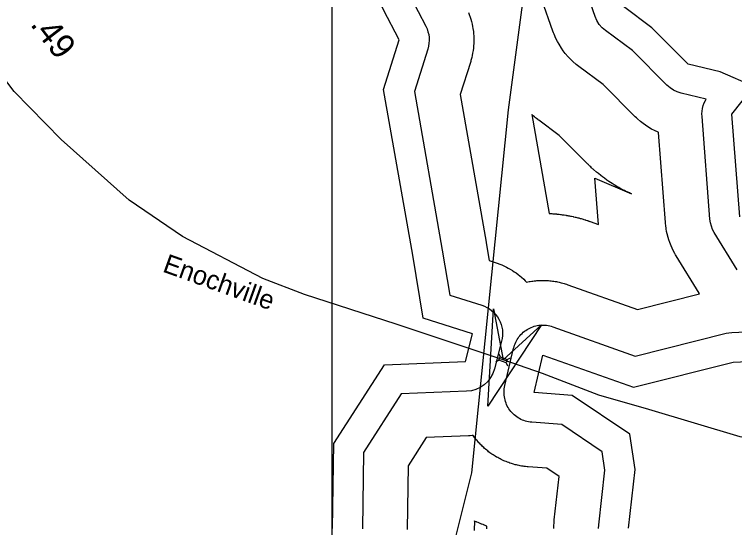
# Model space of a CAD drawing. Extents: x 1473865 to 1648260, y 639067 to 773536.
# Drawn here: x 1509749 to 1511554, y 649038 to 650324 of the extents above; entities that cross this region are included whole.
import ezdxf

# ---------------------------------------------------------------- set-up
doc = ezdxf.new("R2010")
doc.units = 0
for name, color, linetype in [('Exist Boundary Political City Limit New', 7, 'Continuous'), ('Exist Hydrographic Buffer Line', 7, 'Continuous'), ('Exist Hydrographic Lake Shore', 7, 'Continuous'), ('Exist Road Secondary Mileage Hundredths English Label', 7, 'Continuous'), ('Exist Road Secondary Structure Standard Bridge Attributed CELL', 7, 'Continuous'), ('Exist Road Secondary Structure Standard Bridge CELL', 7, 'Continuous'), ('Exist Road Secondary Type 51 Attributed', 7, 'Continuous'), ('Exist Road Secondary Type 51 Label', 7, 'Continuous'), ('Map Preparation Boundary City Limit Buffer Line', 7, 'Continuous'), ('Map Preparation Inset Cut Line', 7, 'Continuous')]:
    doc.layers.add(name, color=color, linetype=linetype)

msp = doc.modelspace()

# ---------------------------------------------------------------- linework, layer by layer
at = {"layer": 'Exist Boundary Political City Limit New'}
msp.add_lwpolyline([(1512416.1, 655935.4), (1512254.9, 655868.1), (1512067.4, 655814.4), (1511833.6, 655725.6), (1511622, 655616.6), (1511542.9, 655571.8), (1511565.9, 655340.8), (1511496.4, 655184.2), (1511288.6, 654787.8), (1511288.6, 653975.9), (1511288.6, 653390.8), (1511316.4, 652455.2), (1511257.1, 651685.1), (1511184.6, 651365), (1511072.5, 650724.8), (1510986.6, 650084.6), (1510894.9, 649175.1), (1510802.6, 648803.8)], dxfattribs=at)
at = {"layer": 'Exist Hydrographic Buffer Line'}
for points in [[(1511560.9, 649683.7), (1511503.6, 649777.2), (1511499.5, 649785), (1511496.2, 649793.3), (1511494, 649801.8), (1511492.8, 649810.6), (1511472.9, 650067.7), (1511472.7, 650074.7), (1511473.1, 650081.7), (1511474.2, 650088.5), (1511475.9, 650095.3), (1511478.3, 650101.9), (1511481.2, 650108.2), (1511483.1, 650111.5), (1511420.3, 650126.6), (1511410.5, 650129.7), (1511401.2, 650134.1), (1511392.6, 650139.7), (1511384.8, 650146.5), (1511298.2, 650233.1), (1511231, 650283.2), (1511222.6, 650290.5), (1511215.3, 650299), (1511209.4, 650308.4), (1511205, 650318.6), (1511149.8, 650476.8)], [(1510887.7, 650328.9), (1510889.6, 650323.8), (1510892, 650316.8), (1510893.6, 650311.6), (1510895, 650306.3), (1510896.7, 650299.1), (1510897.8, 650293.8), (1510898.7, 650288.4), (1510899.7, 650281.1), (1510900.3, 650275.6), (1510900.6, 650270.2), (1510900.9, 650262.8), (1510900.9, 650257.3), (1510900.7, 650251.9), (1510900.3, 650244.5), (1510899.8, 650239.1), (1510899, 650233.6), (1510897.9, 650226.4), (1510896.9, 650221), (1510895.6, 650215.7), (1510893.7, 650208.6), (1510893, 650205.9), (1510892.2, 650203.3), (1510866.8, 650123.3), (1510932, 649752.8), (1510932, 649752.7), (1510932, 649752.6), (1510932, 649752.3), (1510932.1, 649752.1), (1510932.1, 649751.9), (1510932.2, 649751.6), (1510932.2, 649751.5), (1510932.2, 649751.4), (1510939.7, 649706.8), (1510954.5, 649702.1), (1510957, 649701.2), (1510959.5, 649700.4), (1510966.2, 649697.9), (1510971.1, 649695.9), (1510975.9, 649693.7), (1510982.4, 649690.6), (1510987.1, 649688.2), (1510991.7, 649685.6), (1510997.8, 649681.9), (1511002.3, 649679), (1511006.6, 649675.9), (1511012.3, 649671.7), (1511016.5, 649668.4), (1511020.5, 649665), (1511025.8, 649660.2), (1511029.7, 649656.5), (1511033.2, 649652.9), (1511036.5, 649653.6), (1511039.3, 649654.2), (1511042.2, 649654.7), (1511046.1, 649655.3), (1511049.1, 649655.7), (1511052, 649656.1), (1511055.9, 649656.5), (1511058.8, 649656.8), (1511061.8, 649657), (1511065.7, 649657.2), (1511068.6, 649657.3), (1511071.6, 649657.3), (1511075.5, 649657.3), (1511078.5, 649657.3), (1511081.4, 649657.2), (1511085.4, 649657), (1511088.3, 649656.8), (1511091.2, 649656.5), (1511095.1, 649656.1), (1511098.1, 649655.7), (1511101, 649655.3), (1511104.9, 649654.7), (1511107.8, 649654.2), (1511110.7, 649653.6), (1511114.5, 649652.8), (1511117.4, 649652.2), (1511120.2, 649651.4), (1511124, 649650.4), (1511126.9, 649649.6), (1511129.7, 649648.7), (1511133.4, 649647.5), (1511134.8, 649647), (1511136.2, 649646.6), (1511310.8, 649584.6), (1511466.5, 649623.5), (1511465.4, 649625.2), (1511408.1, 649718.7), (1511406.4, 649721.5), (1511404.8, 649724.4), (1511400.7, 649732.2), (1511397.7, 649738.2), (1511395.1, 649744.3), (1511391.9, 649752.5), (1511389.7, 649758.7), (1511387.8, 649765.1), (1511385.6, 649773.6), (1511384.1, 649780.1), (1511383, 649786.6), (1511381.8, 649795.4), (1511381.4, 649798.7), (1511381.1, 649802), (1511363.6, 650028), (1511362.6, 650028.4), (1511353.3, 650032.8), (1511346.5, 650036.4), (1511339.9, 650040.3), (1511331.3, 650046), (1511325, 650050.4), (1511319, 650055.3), (1511311.3, 650062), (1511308.4, 650064.6), (1511305.6, 650067.3), (1511224.8, 650148.1), (1511164.1, 650193.4), (1511160.8, 650195.9), (1511157.6, 650198.6), (1511149.2, 650205.9), (1511143.1, 650211.6), (1511137.4, 650217.7), (1511130.2, 650226.2), (1511125, 650232.7), (1511120.3, 650239.6), (1511114.4, 650249.1), (1511110.3, 650256.3), (1511106.7, 650263.8), (1511102.2, 650274), (1511100.6, 650277.9), (1511099.2, 650281.8), (1511044.1, 650439.9)], [(1510742.1, 650368.8), (1510780.6, 650294.2), (1510783.6, 650287.5), (1510786, 650280.6), (1510787.7, 650273.4), (1510788.7, 650266.2), (1510788.9, 650258.8), (1510788.5, 650251.5), (1510787.3, 650244.2), (1510785.4, 650237.1), (1510751.8, 650131), (1510821.6, 649733.4), (1510821.7, 649733.1), (1510821.7, 649732.8), (1510840.6, 649620.7), (1510920.6, 649595.3), (1510927.3, 649592.8), (1510933.7, 649589.8), (1510939.8, 649586.1), (1510945.5, 649581.8), (1510950.8, 649577.1), (1510955.6, 649571.8), (1510959.9, 649566.1), (1510963.6, 649560.1), (1510966.7, 649553.7), (1510969.3, 649547), (1510971.1, 649540.2), (1510972.4, 649533.1), (1510972.9, 649526), (1510972.8, 649518.9), (1510972, 649511.9), (1510970.5, 649504.9), (1510952.4, 649435.5), (1510948.5, 649424.2), (1510942.8, 649413.7), (1510935.6, 649404.3), (1510926.9, 649396), (1510917, 649389.3), (1510906.2, 649384.2), (1510894.8, 649380.9), (1510882.9, 649379.5), (1510718.7, 649372.8), (1510624.5, 649226.3), (1510621.9, 649034.7)], [(1511213.4, 649035.9), (1511213.9, 649044.8), (1511229.5, 649181.7), (1511222.7, 649227.9), (1511121.8, 649295.9), (1511045.9, 649301.7), (1511041.9, 649302.1), (1511037.9, 649302.7), (1511034, 649303.6), (1511030.1, 649304.7), (1511026.2, 649305.9), (1511022.5, 649307.4), (1511018.8, 649309.1), (1511015.2, 649310.9), (1511011.7, 649313), (1511008.4, 649315.2), (1511005.1, 649317.7), (1511002, 649320.2), (1510999.1, 649323), (1510996.3, 649325.9), (1510993.7, 649329), (1510991.2, 649332.2), (1510988.9, 649335.5), (1510986.8, 649338.9), (1510984.8, 649342.5), (1510983.1, 649346.1), (1510981.6, 649349.9), (1510980.2, 649353.7), (1510979.1, 649357.6), (1510978.2, 649361.5), (1510977.5, 649365.5), (1510977, 649369.5), (1510976.7, 649373.5), (1510976.7, 649377.5), (1510976.9, 649381.6), (1510977.2, 649385.6), (1510977.8, 649389.6), (1510978.7, 649393.6), (1511000.6, 649487.4), (1511001.6, 649491.2), (1511002.8, 649495), (1511004.2, 649498.7), (1511005.8, 649502.3), (1511007.6, 649505.8), (1511009.5, 649509.2), (1511011.7, 649512.6), (1511014, 649515.8), (1511016.4, 649518.8), (1511019, 649521.8), (1511021.8, 649524.6), (1511024.7, 649527.2), (1511027.8, 649529.7), (1511031, 649532), (1511034.3, 649534.2), (1511037.7, 649536.2), (1511041.2, 649538), (1511044.8, 649539.6), (1511048.5, 649541), (1511052.2, 649542.2), (1511056, 649543.3), (1511059.9, 649544.1), (1511063.8, 649544.7), (1511067.7, 649545.1), (1511071.6, 649545.3), (1511075.6, 649545.3), (1511079.5, 649545.1), (1511083.4, 649544.7), (1511087.3, 649544.1), (1511091.2, 649543.3), (1511095, 649542.2), (1511098.7, 649541), (1511305.2, 649467.7), (1511533.1, 649524.7), (1511540.4, 649526.2), (1511547.9, 649526.9), (1512004.2, 649548.1)], [(1511101.4, 649035.3), (1511101.6, 649041.9), (1511102.1, 649050.8), (1511102.3, 649054.1), (1511102.6, 649057.4), (1511114.9, 649165.5), (1511083.7, 649186.5), (1511037.3, 649190), (1511035.8, 649190.2), (1511034.3, 649190.3), (1511030.3, 649190.7), (1511027.3, 649191.1), (1511024.3, 649191.5), (1511020.3, 649192.1), (1511017.4, 649192.6), (1511014.4, 649193.2), (1511010.5, 649194.1), (1511007.5, 649194.8), (1511004.6, 649195.5), (1511000.7, 649196.6), (1510997.8, 649197.4), (1510994.9, 649198.3), (1510991.1, 649199.6), (1510988.2, 649200.6), (1510985.4, 649201.6), (1510981.7, 649203.1), (1510978.9, 649204.2), (1510976.1, 649205.4), (1510972.4, 649207.1), (1510969.7, 649208.4), (1510967, 649209.8), (1510963.4, 649211.6), (1510960.8, 649213.1), (1510958.1, 649214.6), (1510954.7, 649216.6), (1510952.1, 649218.2), (1510949.6, 649219.8), (1510946.2, 649222.1), (1510943.7, 649223.8), (1510941.3, 649225.6), (1510938, 649228), (1510935.7, 649229.8), (1510933.3, 649231.7), (1510930.2, 649234.3), (1510927.9, 649236.3), (1510925.7, 649238.3), (1510922.7, 649241.1), (1510920.6, 649243.2), (1510918.4, 649245.3), (1510915.6, 649248.2), (1510913.6, 649250.4), (1510911.6, 649252.7), (1510908.9, 649255.7), (1510907, 649258), (1510905.1, 649260.4), (1510902.6, 649263.6), (1510900.8, 649266), (1510899.1, 649268.4), (1510898.9, 649268.6), (1510896.4, 649268.3), (1510891.9, 649267.9), (1510887.5, 649267.6), (1510781.5, 649263.3), (1510736.1, 649192.6), (1510733.8, 649033.1)], [(1510933.4, 649034.4), (1510933.5, 649039.4), (1510933.5, 649041.7), (1510933.4, 649041.8), (1510931.2, 649042.5), (1510929.1, 649043.3), (1510926.3, 649044.4), (1510925.2, 649044.8), (1510924.2, 649045.2), (1510920.4, 649046.7), (1510919.4, 649047.1), (1510918.3, 649047.5), (1510915.5, 649048.6), (1510913.4, 649049.5), (1510911.4, 649050.4), (1510908.6, 649051.6), (1510907.6, 649052.1), (1510906.5, 649052.5), (1510902.8, 649054.2), (1510902.2, 649054.5), (1510901.8, 649030.8)]]:
    msp.add_lwpolyline(points, dxfattribs=at)
msp.add_lwpolyline([(1511213, 649797.6), (1511204, 649913.9), (1511296, 649874.2), (1511293.3, 649875.4), (1511290.7, 649876.6), (1511281.4, 649881), (1511278.8, 649882.2), (1511276.2, 649883.5), (1511269.4, 649887.1), (1511264.3, 649889.8), (1511259.3, 649892.7), (1511252.8, 649896.7), (1511250.3, 649898.2), (1511247.9, 649899.8), (1511239.3, 649905.4), (1511236.9, 649907), (1511234.5, 649908.6), (1511228.2, 649913.1), (1511223.6, 649916.5), (1511219, 649920), (1511213.1, 649924.9), (1511210.8, 649926.7), (1511208.7, 649928.6), (1511200.9, 649935.4), (1511199.8, 649936.3), (1511198.7, 649937.3), (1511195.9, 649939.8), (1511193.8, 649941.8), (1511191.7, 649943.8), (1511188.9, 649946.4), (1511187.9, 649947.5), (1511186.8, 649948.5), (1511114.6, 650020.7), (1511063.7, 650058.6), (1511062.4, 650059.6), (1511061.2, 650060.5), (1511057.9, 650063.1), (1511055.5, 650065), (1511053, 650067), (1511049.8, 650069.7), (1511048.7, 650070.7), (1511047.5, 650071.7), (1511046.3, 650072.7), (1511089.8, 649825), (1511090.2, 649824.9), (1511094.1, 649824.7), (1511095.2, 649824.7), (1511096.3, 649824.6), (1511099.2, 649824.4), (1511101.4, 649824.3), (1511103.6, 649824.1), (1511106.6, 649823.8), (1511107.7, 649823.7), (1511108.8, 649823.6), (1511112.7, 649823.2), (1511113.8, 649823.1), (1511114.9, 649822.9), (1511117.8, 649822.6), (1511120, 649822.3), (1511122.2, 649822), (1511125.1, 649821.6), (1511126.2, 649821.4), (1511127.3, 649821.3), (1511131.2, 649820.6), (1511132.3, 649820.5), (1511133.4, 649820.3), (1511136.3, 649819.8), (1511138.4, 649819.4), (1511140.6, 649819), (1511143.5, 649818.4), (1511144.6, 649818.2), (1511145.7, 649817.9), (1511149.5, 649817.1), (1511150.6, 649816.9), (1511151.7, 649816.7), (1511154.5, 649816), (1511156.7, 649815.5), (1511158.8, 649815), (1511161.7, 649814.2), (1511162.8, 649814), (1511163.8, 649813.7), (1511167.6, 649812.7), (1511168.7, 649812.4), (1511169.8, 649812.1), (1511172.6, 649811.3), (1511174.7, 649810.7), (1511176.8, 649810), (1511179.6, 649809.1), (1511180.7, 649808.8), (1511181.7, 649808.5), (1511185.5, 649807.2), (1511186, 649807.1), (1511186.5, 649806.9), (1511187.9, 649806.4), (1511189, 649806.1), (1511190, 649805.7), (1511191.4, 649805.2), (1511191.9, 649805.1), (1511192.5, 649804.9)], close=True, dxfattribs=at)
at = {"layer": 'Exist Hydrographic Lake Shore'}
for points in [[(1510546.9, 649035.7), (1510549.8, 649248.8), (1510676.7, 649446.1), (1510879.8, 649454.4), (1510897.9, 649523.8), (1510774.3, 649563), (1510747.8, 649720.4), (1510674.7, 650136.1), (1510713.9, 650259.8), (1510674.8, 650335.7), (1510626.8, 650438.5), (1510569.8, 650488.8), (1510587.7, 650590.2), (1510689.8, 650633.8), (1510732, 650667), (1510740.8, 650734.8), (1510766.7, 650809.8), (1510753.7, 651010.3), (1510616.7, 651305.2), (1510519.8, 651458.2), (1510248.8, 651729.5)], [(1511567.6, 649816.4), (1511547.7, 650073.5), (1511602.8, 650143.4), (1511518.3, 650180.1), (1511437.9, 650199.5), (1511347.4, 650290), (1511275.8, 650343.3), (1511220.7, 650501.5), (1511247.8, 650591.6), (1511281, 650664), (1511341.3, 650664), (1511395.6, 650706.2), (1511380.6, 650736.4), (1511329.3, 650763.6), (1511290.5, 650773.6), (1511375, 650931.8), (1511356.4, 651080.3), (1511367.6, 651156.1), (1511437.5, 651259.1), (1511441, 651433.5), (1511573.3, 651577)], [(1511288.4, 649036.3), (1511305.1, 649183), (1511292.1, 649271.6), (1511147.2, 649369.1), (1511051.7, 649376.5), (1511073.6, 649470.3), (1511301.5, 649389.4), (1511551.3, 649452), (1512183.4, 649481.4)]]:
    msp.add_lwpolyline(points, dxfattribs=at)
at = {"layer": 'Exist Road Secondary Structure Standard Bridge Attributed CELL'}
msp.add_lwpolyline([(1511070.1, 649546), (1510935.8, 649342.4), (1510950.3, 649585.8), (1510974.3, 649458.1)], close=True, dxfattribs=at)
at = {"layer": 'Exist Road Secondary Structure Standard Bridge CELL'}
for p, q in [((1510963.2, 649473.4), (1510966.9, 649465.6)), ((1510984.6, 649459.2), (1510992.4, 649462.9)), ((1510956.1, 649453.6), (1510963.9, 649457.3)), ((1510981.7, 649451.1), (1510985.4, 649443.3))]:
    msp.add_line(p, q, dxfattribs=at)
msp.add_lwpolyline([(1510966.9, 649465.6), (1510984.6, 649459.2), (1510981.7, 649450.9), (1510963.9, 649457.3)], close=True, dxfattribs=at)
at = {"layer": 'Exist Road Secondary Type 51 Attributed'}
for points in [[(1510974.3, 649458.1), (1510706, 649547.5), (1510476.6, 649621.9), (1510372.4, 649661.8), (1510170.8, 649767), (1510037.4, 649858.5), (1509866.7, 650010.4), (1509748.5, 650130.4), (1509609.7, 650312.2), (1509458.8, 650518.6), (1509362.3, 650669.1), (1509246.6, 650834.9), (1509170.9, 650961.6), (1509143.5, 650999.1), (1509075.3, 651097.1)], [(1513271.7, 648894.4), (1513197.9, 649085.4), (1513111.5, 649205.5), (1513020.9, 649285.4), (1512891.4, 649353), (1512759.4, 649384.2), (1512697.1, 649392), (1512640.6, 649378.4), (1512574.4, 649373.5), (1512411.5, 649334.9), (1512162.6, 649274.9), (1512011.5, 649240.1), (1511823.8, 649226.3), (1511686.7, 649240.6), (1511568.8, 649264.9), (1511339.5, 649333.9), (1511214, 649369.8), (1511072.8, 649423.9), (1510974.3, 649458.1)]]:
    msp.add_lwpolyline(points, dxfattribs=at)
at = {"layer": 'Map Preparation Boundary City Limit Buffer Line'}
msp.add_lwpolyline([(1512416.1, 655935.4), (1512254.9, 655868.1), (1512067.4, 655814.4), (1511833.6, 655725.6), (1511622, 655616.6), (1511542.9, 655571.8), (1511565.9, 655340.8), (1511496.4, 655184.2), (1511288.6, 654787.8), (1511288.6, 653975.9), (1511288.6, 653390.8), (1511316.4, 652455.2), (1511257.1, 651685.1), (1511184.6, 651365), (1511072.5, 650724.8), (1510986.6, 650084.6), (1510894.9, 649175.1), (1510802.6, 648803.8)], dxfattribs=at)
at = {"layer": 'Map Preparation Inset Cut Line'}
msp.add_lwpolyline([(1500603.9, 656021.6), (1510544.7, 656021.6), (1510544.7, 642848.3), (1500603.9, 642848.3)], close=True, dxfattribs=at)

# ---------------------------------------------------------------- texts
at = {"layer": 'Exist Road Secondary Mileage Hundredths English Label'}
msp.add_text('.49', height=62.5, rotation=307.8037, dxfattribs=at).set_placement((1509787.4, 650298.4))
at = {"layer": 'Exist Road Secondary Type 51 Label'}
msp.add_text('Enochville', height=47.5, rotation=340.2284, dxfattribs=at).set_placement((1510118.4, 649679.9))

doc.saveas('drawing.dxf')
